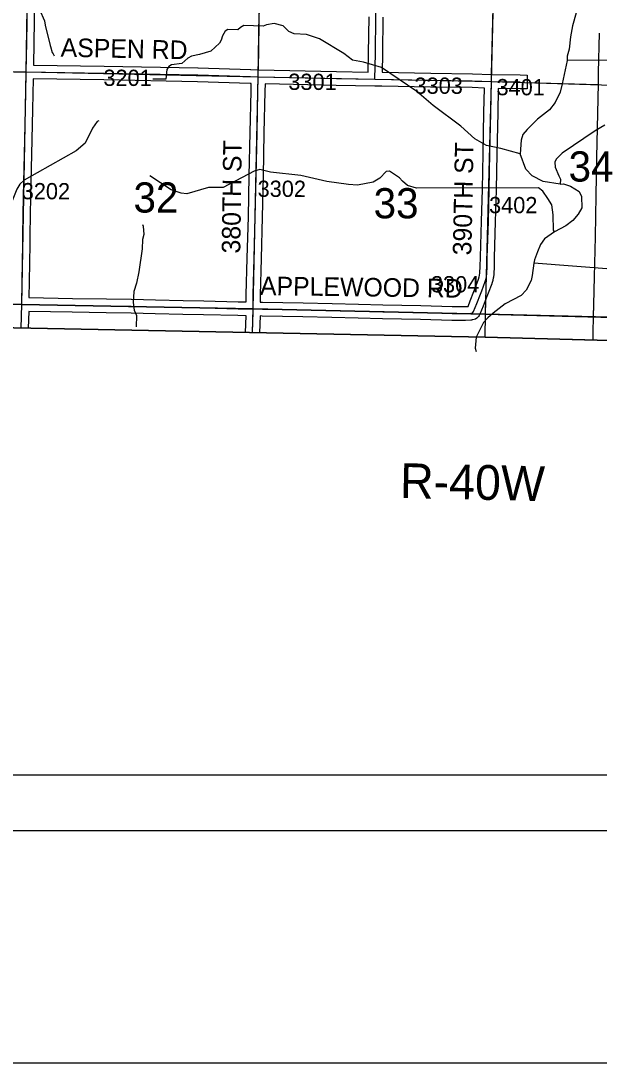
# Model space of a CAD drawing. Extents: x -132.8 to -73.3, y -60 to -26.
# Drawn here: x -103.24 to -100.748, y -60.011 to -55.522 of the extents above; entities that cross this region are included whole.
import ezdxf

# ---------------------------------------------------------------- set-up
doc = ezdxf.new("R2010")
doc.units = 0
for name, color, linetype in [('tdCoClipBndry', 7, 'Continuous'), ('tdCoCoBndry', 7, 'Continuous'), ('tdCoCoBndryPart', 7, 'Continuous'), ('tdCoFrame', 7, 'Continuous'), ('tdCoHydroRiver', 7, 'Continuous'), ('tdCoPlotFrame', 7, 'Continuous'), ('tdCoSecRdNmbr', 7, 'Continuous'), ('tdCoSecRdTxt', 7, 'Continuous'), ('tdCoSecRteBand', 7, 'Continuous'), ('tdCoSecRteCL', 7, 'Continuous'), ('tdCoSectLine', 7, 'Continuous'), ('tdCoSectLinePart', 7, 'Continuous'), ('tdCoSectNmbr', 7, 'Continuous'), ('tdCoSurfAsphalt', 7, 'Continuous'), ('tdCoSurfConc', 7, 'Continuous'), ('tdCoSurfEarth', 7, 'Continuous'), ('tdCoSurfGravel', 7, 'Continuous'), ('tdCoTwpBndryShd', 7, 'Continuous'), ('tdCoTwpRngTxt', 7, 'Continuous')]:
    doc.layers.add(name, color=color, linetype=linetype)

msp = doc.modelspace()

# ---------------------------------------------------------------- linework, layer by layer
at = {"layer": 'tdCoClipBndry'}
msp.add_lwpolyline([(-85.7246, -34.3042), (-85.8518, -39.3105), (-85.8801, -41.2792), (-85.9018, -42.2789), (-85.908, -42.3117), (-85.95, -44.2727), (-85.9707, -45.2692), (-85.9836, -46.2708), (-86.0555, -49.2712), (-86.0681, -50.2676), (-86.1218, -52.1738), (-86.137, -53.174), (-86.1825, -55.1705), (-86.2204, -57.1749), (-86.2306, -57.2171), (-86.2512, -57.2452), (-86.2883, -57.2677), (-86.3227, -57.273), (-92.2767, -57.1319), (-95.2818, -57.0432), (-101.2395, -56.885), (-104.2146, -56.8258), (-105.2169, -56.7974), (-108.2085, -56.7373)], dxfattribs=at)
at = {"layer": 'tdCoCoBndry'}
for p, q in [((-104.2123, -56.7258), (-103.2356, -56.7433)), ((-103.2356, -56.7433), (-104.2123, -56.7258)), ((-103.2356, -56.7433), (-102.2388, -56.7627)), ((-102.2388, -56.7627), (-103.2356, -56.7433)), ((-102.2388, -56.7627), (-101.2368, -56.785)), ((-101.2368, -56.785), (-102.2388, -56.7627)), ((-101.2368, -56.785), (-100.2452, -56.8107)), ((-100.2452, -56.8107), (-101.2368, -56.785))]:
    msp.add_line(p, q, dxfattribs=at)
for points in [[(-108.2085, -56.7373), (-105.2169, -56.7974), (-104.2146, -56.8258), (-101.2395, -56.885), (-98.2384, -56.9647), (-98.2362, -56.8674), (-99.2456, -56.8371), (-100.2452, -56.8107), (-101.2368, -56.785), (-102.2388, -56.7627), (-103.2356, -56.7433), (-104.2123, -56.7258), (-105.2141, -56.6974), (-106.2091, -56.6762)], [(-86.3204, -57.173), (-87.3382, -57.146), (-88.3304, -57.1272), (-89.3189, -57.1023), (-90.323, -57.0783), (-91.3226, -57.0535), (-92.2743, -57.032), (-93.2761, -57.0041), (-94.2777, -56.9735), (-95.279, -56.9433), (-96.279, -56.9181), (-97.2777, -56.8905), (-97.7581, -56.8753), (-97.7712, -56.8754), (-98.2366, -56.8674), (-99.2459, -56.8371), (-100.2456, -56.8107), (-101.2372, -56.785), (-102.2392, -56.7627), (-103.2359, -56.7433), (-104.2127, -56.7258), (-105.2145, -56.6974), (-106.2094, -56.6762)], [(-90.3226, -57.0783), (-91.3222, -57.0535), (-92.2739, -57.032), (-93.2757, -57.0041), (-94.2773, -56.9735), (-95.2786, -56.9433), (-96.2786, -56.9181), (-97.2774, -56.8905), (-97.7578, -56.8753), (-97.7708, -56.8754), (-98.2362, -56.8674), (-99.2456, -56.8371), (-100.2452, -56.8107), (-101.2368, -56.785), (-102.2388, -56.7627), (-103.2356, -56.7433), (-104.2123, -56.7258), (-105.2141, -56.6974), (-106.2091, -56.6762)]]:
    msp.add_lwpolyline(points, dxfattribs=at)
at = {"layer": 'tdCoCoBndryPart'}
msp.add_lwpolyline([(-101.2619, -56.7845), (-101.2372, -56.785), (-100.7719, -56.7971)], dxfattribs=at)
at = {"layer": 'tdCoFrame'}
for points in [[(-131.3199, -27.0113), (-77.8199, -27.0113), (-77.8199, -59.0113), (-131.3199, -59.0113)], [(-131.0799, -27.2513), (-78.0599, -27.2513), (-78.0599, -58.7713), (-131.0799, -58.7713)]]:
    msp.add_lwpolyline(points, close=True, dxfattribs=at)
at = {"layer": 'tdCoHydroRiver'}
for points in [[(-103.1605, -55.4732), (-103.1379, -55.5226), (-103.1351, -55.54), (-103.1135, -55.6288), (-103.1119, -55.632), (-103.1047, -55.659), (-103.1016, -55.6638), (-103.0971, -55.6734)], [(-100.847, -55.4872), (-100.8624, -55.5437), (-100.8714, -55.5908), (-100.8773, -55.6443), (-100.8859, -55.6741), (-100.8863, -55.693)], [(-101.0878, -56.0955), (-101.1709, -56.0716), (-101.2338, -56.0591), (-101.2836, -56.0296), (-101.344, -55.9762), (-101.4635, -55.8867), (-101.5332, -55.8268), (-101.6856, -55.7224), (-101.764, -55.7001), (-101.8111, -55.6912), (-101.8484, -55.662), (-101.9527, -55.5997), (-102.0091, -55.5811), (-102.0627, -55.5783), (-102.0846, -55.5683), (-102.1093, -55.5441), (-102.1486, -55.5337), (-102.1818, -55.5393), (-102.1962, -55.5453), (-102.2797, -55.5418), (-102.2941, -55.551), (-102.3054, -55.5602), (-102.348, -55.5592), (-102.3592, -55.5669), (-102.3707, -55.5871), (-102.3774, -55.6059), (-102.384, -55.6184), (-102.4211, -55.6523), (-102.4703, -55.6669), (-102.5052, -55.674), (-102.5212, -55.6832), (-102.547, -55.7062), (-102.5913, -55.7116), (-102.6025, -55.7192), (-102.6107, -55.7316), (-102.6147, -55.7726), (-102.6716, -55.7729)], [(-100.8863, -55.693), (-100.9075, -55.7935), (-100.9162, -55.8296), (-100.9376, -55.8733), (-100.9621, -55.9059), (-101.0134, -55.9457), (-101.0586, -55.9905), (-101.0765, -56.0122), (-101.0833, -56.0357), (-101.0878, -56.0955)], [(-99.7385, -55.8213), (-99.8007, -55.7789), (-99.8793, -55.7629), (-99.9727, -55.7056), (-100.0228, -55.6855), (-100.0526, -55.6801), (-100.215, -55.6686), (-100.2593, -55.6739), (-100.3028, -55.7155), (-100.3226, -55.7545), (-100.3228, -55.7609), (-100.339, -55.7826), (-100.675, -55.7719), (-100.6797, -55.6992), (-100.6842, -55.6912), (-100.8863, -55.693)], [(-102.9044, -55.9522), (-102.9108, -55.9552), (-102.932, -55.9847), (-102.9634, -56.0487), (-103.002, -56.0826), (-103.2258, -56.2085), (-103.2451, -56.2254), (-103.2582, -56.2472), (-103.28, -56.3051), (-103.2984, -56.3488), (-103.3247, -56.3956), (-103.3295, -56.3986), (-103.3572, -56.4406), (-103.4154, -56.4993), (-103.4666, -56.5328), (-103.5304, -56.5629), (-103.5909, -56.5868), (-103.6719, -56.6055), (-103.8977, -56.6099), (-104.0269, -56.6007), (-104.1998, -56.57), (-104.2701, -56.5707), (-104.2914, -56.5724), (-104.3486, -56.5852)], [(-100.7236, -55.9712), (-100.7652, -55.9955), (-100.9078, -56.0917), (-100.9336, -56.1179), (-100.9386, -56.1304), (-100.9375, -56.1525), (-100.921, -56.1892), (-100.915, -56.2035), (-100.9155, -56.2256)], [(-100.9155, -56.2256), (-100.9894, -56.2145), (-101.0362, -56.1898), (-101.064, -56.1607), (-101.0878, -56.0955)], [(-100.9406, -56.4301), (-100.9452, -56.4237), (-100.9453, -56.3575), (-100.9522, -56.3147), (-100.969, -56.2875), (-100.9903, -56.2555), (-101.009, -56.2409), (-101.5346, -56.2433), (-101.5738, -56.2314), (-101.5955, -56.2119), (-101.6078, -56.1975), (-101.6513, -56.1697), (-101.6656, -56.1709), (-101.6931, -56.2003), (-101.7218, -56.217), (-101.79, -56.2297), (-101.8278, -56.2272), (-101.9222, -56.2141), (-102.0337, -56.1879), (-102.1644, -56.1739), (-102.2099, -56.1619), (-102.2353, -56.1692), (-102.3679, -56.2404), (-102.431, -56.2405), (-102.5247, -56.2668), (-102.55, -56.2647), (-102.5922, -56.2495), (-102.684, -56.1891)], [(-100.9155, -56.2256), (-100.9013, -56.2243), (-100.8715, -56.2345), (-100.8341, -56.2574), (-100.8235, -56.2781), (-100.8231, -56.3271), (-100.8379, -56.3551), (-100.8606, -56.3815), (-100.8911, -56.4044), (-100.9406, -56.4301)], [(-100.2229, -56.3074), (-100.4342, -56.3011), (-100.4423, -56.3088), (-100.4444, -56.3324), (-100.4566, -56.3842), (-100.4586, -56.4062), (-100.4992, -56.5978), (-100.5104, -56.6054), (-101.0288, -56.5654)], [(-102.7155, -56.3998), (-102.7125, -56.4062), (-102.7102, -56.4425), (-102.7154, -56.4645), (-102.7178, -56.5039), (-102.7311, -56.603), (-102.7417, -56.6516), (-102.7535, -56.6877), (-102.7561, -56.7349), (-102.7521, -56.7681), (-102.7416, -56.7905), (-102.7427, -56.8395)], [(-100.9406, -56.4301), (-100.9839, -56.4607), (-101.0002, -56.4856), (-101.0135, -56.5169), (-101.0269, -56.5513), (-101.0288, -56.5654)], [(-101.0288, -56.5654), (-101.0363, -56.6189), (-101.0415, -56.6409), (-101.063, -56.6814), (-101.084, -56.7046), (-101.1527, -56.7409), (-101.2041, -56.7808), (-101.2282, -56.8008), (-101.246, -56.8209), (-101.2774, -56.8848), (-101.2816, -56.9321), (-101.2774, -56.9469)]]:
    msp.add_lwpolyline(points, dxfattribs=at)
at = {"layer": 'tdCoPlotFrame'}
msp.add_lwpolyline([(-132.8199, -26.0113), (-76.8199, -26.0113), (-76.8199, -60.0113), (-132.8199, -60.0113)], close=True, dxfattribs=at)
at = {"layer": 'tdCoSecRteBand'}
for points in [[(-103.1818, -55.436), (-103.1842, -55.616), (-103.1842, -55.6161), (-103.1842, -55.6162), (-103.1864, -55.7124), (-102.8816, -55.7167), (-102.8815, -55.7167), (-102.8814, -55.7167), (-102.4769, -55.7251), (-102.4768, -55.7251), (-102.4767, -55.7251), (-102.2498, -55.7317), (-102.2497, -55.7317), (-102.2496, -55.7317), (-102.216, -55.733), (-101.8795, -55.7401), (-101.7437, -55.7426), (-101.7434, -55.7426)], [(-101.6796, -55.5058), (-101.6813, -55.6637), (-101.6813, -55.6639), (-101.6813, -55.6642), (-101.6834, -55.7437), (-101.4739, -55.7475), (-101.294, -55.7497), (-101.2936, -55.7497), (-101.2932, -55.7497), (-101.2112, -55.7528), (-101.0877, -55.7549), (-101.0577, -55.7554), (-101.0587, -55.8154), (-101.0887, -55.8149), (-101.1827, -55.8133), (-101.185, -55.9183), (-101.1885, -56.0943), (-101.1912, -56.2491), (-101.1912, -56.2493), (-101.1912, -56.2495), (-101.1954, -56.3871), (-101.1998, -56.5419), (-101.1998, -56.542), (-101.1998, -56.542), (-101.201, -56.5822), (-101.201, -56.5822), (-101.201, -56.5823), (-101.202, -56.6109), (-101.2021, -56.6118), (-101.2021, -56.6127), (-101.2034, -56.6258), (-101.2036, -56.6275), (-101.2039, -56.6293), (-101.2059, -56.6384), (-101.2061, -56.6395), (-101.2064, -56.6405), (-101.2101, -56.6531), (-101.2105, -56.6542), (-101.2108, -56.6552), (-101.2257, -56.6947), (-101.2258, -56.6949), (-101.2259, -56.6951), (-101.2317, -56.7099), (-101.2476, -56.7506), (-101.2476, -56.7507), (-101.2477, -56.7509), (-101.2615, -56.7849), (-101.2629, -56.7883), (-101.265, -56.7912), (-101.2682, -56.7957), (-101.2703, -56.7986), (-101.273, -56.8009), (-101.2747, -56.8024), (-101.2802, -56.8071), (-101.2872, -56.8088), (-101.2944, -56.8105), (-101.2972, -56.8112), (-101.3002, -56.8113), (-101.3243, -56.8123), (-101.325, -56.8123), (-101.3257, -56.8123), (-101.3814, -56.8121), (-101.3817, -56.8121), (-101.3821, -56.812), (-101.5176, -56.8086), (-101.681, -56.8054), (-101.6811, -56.8054), (-101.6811, -56.8054), (-101.7864, -56.8029), (-101.7865, -56.8029), (-101.7866, -56.8029), (-101.9004, -56.7997), (-102.0246, -56.797), (-102.1998, -56.7933), (-102.2095, -56.7932), (-102.2117, -56.8656)], [(-101.7434, -55.7426), (-101.7413, -55.6628), (-101.7396, -55.505)], [(-100.7739, -56.8973), (-100.7731, -56.8619), (-100.7719, -56.799), (-100.7721, -56.7694), (-100.7714, -56.7694), (-100.7709, -56.7441), (-100.7709, -56.7439), (-100.7709, -56.7438), (-100.7677, -56.6239), (-100.7642, -56.4529), (-100.7608, -56.2749), (-100.7576, -56.1099), (-100.7576, -56.1099), (-100.7576, -56.1098), (-100.7536, -55.9209), (-100.7536, -55.9209), (-100.7509, -55.7921), (-100.7499, -55.7446), (-100.7467, -55.5757)], [(-102.2687, -56.7323), (-102.2685, -56.7023), (-102.2685, -56.702), (-102.2685, -56.7017), (-102.2642, -56.5439), (-102.2598, -56.3662), (-102.2561, -56.1895), (-102.2524, -56.0031), (-102.2524, -56.003), (-102.2524, -56.003), (-102.2482, -55.8245), (-102.2475, -55.7919), (-102.2517, -55.7917), (-102.4783, -55.7851), (-102.8825, -55.7767), (-103.1876, -55.7724), (-103.1903, -55.9032), (-103.1903, -55.9032), (-103.1903, -55.9032), (-103.1945, -56.098), (-103.1945, -56.098), (-103.1945, -56.098), (-103.1985, -56.2777), (-103.2012, -56.4435), (-103.2012, -56.4436), (-103.2012, -56.4436), (-103.202, -56.4832), (-103.2048, -56.6444), (-103.2053, -56.7138), (-103.2049, -56.7138), (-103.2046, -56.7138), (-103.0178, -56.7173), (-102.8714, -56.7193), (-102.8714, -56.7193), (-102.8714, -56.7193), (-102.7643, -56.7207), (-102.7641, -56.7207), (-102.7639, -56.7207), (-102.6602, -56.7237), (-102.5407, -56.7264), (-102.4518, -56.7279), (-102.4517, -56.7279), (-102.4515, -56.7279), (-102.3035, -56.7318), (-102.2687, -56.7323)], [(-101.3261, -56.7523), (-101.3128, -56.7518), (-101.3034, -56.7285), (-101.2876, -56.6881), (-101.2818, -56.6734), (-101.2674, -56.6351), (-101.2643, -56.6247), (-101.2629, -56.6184), (-101.262, -56.608), (-101.261, -56.5803), (-101.2598, -56.5402), (-101.2553, -56.3853), (-101.2553, -56.3853), (-101.2553, -56.3853), (-101.2512, -56.2479), (-101.2484, -56.0932), (-101.2484, -56.0932), (-101.2484, -56.0931), (-101.245, -55.9171), (-101.245, -55.917), (-101.245, -55.917), (-101.2426, -55.8117), (-101.2951, -55.8097), (-101.4747, -55.8075), (-101.4748, -55.8075), (-101.4749, -55.8075), (-101.685, -55.8037), (-101.685, -55.8039), (-101.7149, -55.8031), (-101.8806, -55.8001), (-101.8806, -55.8001), (-101.8807, -55.8001), (-102.1875, -55.7936), (-102.1882, -55.8258), (-102.1882, -55.8258), (-102.1882, -55.8258), (-102.1924, -56.0043), (-102.1961, -56.1907), (-102.1961, -56.1907), (-102.1961, -56.1907), (-102.1998, -56.3676), (-102.1998, -56.3676), (-102.1998, -56.3677), (-102.2042, -56.5455), (-102.2042, -56.5455), (-102.2042, -56.5456), (-102.2085, -56.7031), (-102.2087, -56.733), (-102.2087, -56.7332), (-102.2085, -56.7332), (-102.1989, -56.7333), (-102.1988, -56.7333), (-102.1987, -56.7333), (-102.0233, -56.737), (-102.0233, -56.737), (-102.0233, -56.737), (-101.899, -56.7397), (-101.8989, -56.7397), (-101.8988, -56.7397), (-101.785, -56.7429), (-101.6798, -56.7454), (-101.5163, -56.7486), (-101.5163, -56.7486), (-101.5162, -56.7486), (-101.3808, -56.7521), (-101.3261, -56.7523)], [(-102.2717, -56.8644), (-102.2695, -56.7923), (-102.3045, -56.7918), (-102.3047, -56.7918), (-102.3049, -56.7918), (-102.453, -56.7879), (-102.5418, -56.7864), (-102.5419, -56.7864), (-102.542, -56.7864), (-102.6616, -56.7837), (-102.6617, -56.7837), (-102.6618, -56.7837), (-102.7654, -56.7807), (-102.8722, -56.7793), (-103.0187, -56.7773), (-103.0188, -56.7773), (-103.0188, -56.7773), (-103.2058, -56.7738), (-103.2058, -56.7738), (-103.2059, -56.7738), (-103.2065, -56.7738), (-103.2089, -56.8458)]]:
    msp.add_lwpolyline(points, dxfattribs=at)
at = {"layer": 'tdCoSecRteCL'}
msp.add_line((-101.212, -55.7828), (-101.0882, -55.7849), dxfattribs=at)
for points in [[(-101.7142, -55.7731), (-101.7113, -55.6634), (-101.7096, -55.5053), (-101.7064, -55.3423), (-101.7039, -55.1788), (-101.7024, -55.1236), (-101.7017, -55.1016), (-101.6985, -55.0806), (-101.6807, -55.0109), (-101.6504, -54.912), (-101.6437, -54.8885), (-101.6395, -54.8688), (-101.6378, -54.8515), (-101.6361, -54.8298), (-101.6346, -54.7541), (-101.6321, -54.5837), (-101.6297, -54.4175), (-101.6274, -54.2987), (-101.6272, -54.253), (-101.629, -54.236)], [(-103.2171, -55.742), (-103.2142, -55.6156), (-103.2118, -55.4355), (-103.2096, -55.2723), (-103.2066, -55.1048), (-103.2044, -54.9401), (-103.2019, -54.785), (-103.2014, -54.7401)], [(-105.1883, -55.6974), (-105.0825, -55.7008), (-104.7861, -55.7109), (-104.3853, -55.7225), (-103.9562, -55.7302), (-103.4884, -55.7383), (-103.2709, -55.741), (-103.2171, -55.742)], [(-103.2355, -56.7432), (-103.2348, -56.644), (-103.232, -56.4826), (-103.2312, -56.443), (-103.2285, -56.2772), (-103.2245, -56.0974), (-103.2203, -55.9026), (-103.2171, -55.7504), (-103.2171, -55.742)], [(-103.2171, -55.742), (-102.882, -55.7467), (-102.4776, -55.7551), (-102.2507, -55.7617), (-102.2168, -55.763)], [(-102.2389, -56.7628), (-102.2385, -56.7025), (-102.2342, -56.5447), (-102.2298, -56.3669), (-102.2261, -56.1901), (-102.2224, -56.0037), (-102.2182, -55.8251), (-102.2168, -55.763)], [(-102.2389, -56.7628), (-102.1993, -56.7633), (-102.024, -56.767), (-101.8997, -56.7697), (-101.7857, -56.7729), (-101.6804, -56.7754), (-101.5169, -56.7786), (-101.3813, -56.7821), (-101.3256, -56.7823), (-101.3014, -56.7813), (-101.2942, -56.7796), (-101.2925, -56.7781), (-101.2893, -56.7737), (-101.2755, -56.7396), (-101.2596, -56.699), (-101.2538, -56.6842), (-101.2389, -56.6447), (-101.2352, -56.6321), (-101.2333, -56.6229), (-101.232, -56.6099), (-101.231, -56.5813), (-101.2298, -56.5411), (-101.2254, -56.3862), (-101.2212, -56.2486), (-101.2185, -56.0937), (-101.215, -55.9177), (-101.212, -55.7828)], [(-102.2168, -55.763), (-101.88, -55.7701), (-101.7142, -55.7731)], [(-101.7142, -55.7731), (-101.4744, -55.7775), (-101.2944, -55.7797), (-101.212, -55.7828)], [(-104.3864, -56.7182), (-104.3863, -56.7183), (-104.2159, -56.7258), (-104.0307, -56.729), (-103.9332, -56.731), (-103.7497, -56.7335), (-103.5741, -56.7359), (-103.5354, -56.7359), (-103.4338, -56.7394), (-103.2947, -56.7419), (-103.2355, -56.7432)], [(-103.2389, -56.8452), (-103.2355, -56.7438), (-103.2355, -56.7432)], [(-103.2355, -56.7432), (-103.2052, -56.7438), (-103.0183, -56.7473), (-102.8718, -56.7493), (-102.7648, -56.7507), (-102.6609, -56.7537), (-102.5413, -56.7564), (-102.4523, -56.7579), (-102.3041, -56.7618), (-102.2389, -56.7628)], [(-102.2417, -56.865), (-102.239, -56.7755), (-102.2389, -56.7628)]]:
    msp.add_lwpolyline(points, dxfattribs=at)
at = {"layer": 'tdCoSectLine'}
for points in [[(-103.2175, -55.742), (-103.2018, -54.7401)], [(-102.2172, -55.763), (-102.2022, -54.7629)], [(-101.2124, -55.7828), (-101.1876, -54.7732)], [(-104.1847, -55.7261), (-103.2175, -55.742)], [(-103.2359, -56.7433), (-103.2175, -55.742)], [(-103.2175, -55.742), (-102.2172, -55.763)], [(-102.2392, -56.7627), (-102.2172, -55.763)], [(-102.2172, -55.763), (-101.2124, -55.7828)], [(-101.2372, -56.785), (-101.2124, -55.7828)], [(-101.2124, -55.7828), (-100.2177, -55.8128)], [(-104.2127, -56.7258), (-103.2359, -56.7433)], [(-103.2387, -56.8452), (-103.2359, -56.7433)], [(-103.2359, -56.7433), (-102.2392, -56.7627)], [(-102.2421, -56.865), (-102.2392, -56.7627)], [(-102.2392, -56.7627), (-101.2372, -56.785)], [(-101.2392, -56.885), (-101.2372, -56.785)], [(-101.2372, -56.785), (-100.2456, -56.8107)]]:
    msp.add_lwpolyline(points, dxfattribs=at)
at = {"layer": 'tdCoSectLinePart'}
for points in [[(-102.2167, -55.733), (-102.2022, -54.7629)], [(-101.2116, -55.7528), (-101.1876, -54.7732)], [(-101.0586, -55.7874), (-100.7516, -55.7967)], [(-101.2372, -56.785), (-101.2355, -56.7172)], [(-101.2619, -56.7845), (-101.2372, -56.785)], [(-101.2392, -56.885), (-101.2372, -56.785)], [(-101.2372, -56.785), (-100.7719, -56.7971)]]:
    msp.add_lwpolyline(points, dxfattribs=at)
at = {"layer": 'tdCoSurfAsphalt'}
msp.add_lwpolyline([(-103.2389, -56.8452), (-103.2355, -56.7438), (-103.2355, -56.7432)], dxfattribs=at)
at = {"layer": 'tdCoSurfConc'}
msp.add_lwpolyline([(-103.2355, -56.7432), (-103.2348, -56.644), (-103.232, -56.4826), (-103.2312, -56.443), (-103.2285, -56.2772), (-103.2245, -56.0974), (-103.2203, -55.9026), (-103.2171, -55.7504), (-103.2171, -55.742), (-103.2142, -55.6156), (-103.2118, -55.4355), (-103.2096, -55.2723), (-103.2066, -55.1048), (-103.2044, -54.9401), (-103.2019, -54.785), (-103.2014, -54.7401), (-103.1999, -54.6069), (-103.1985, -54.4444), (-103.1965, -54.2706), (-103.1962, -54.2416)], dxfattribs=at)
at = {"layer": 'tdCoSurfEarth'}
for points in [[(-102.2389, -56.7628), (-102.1993, -56.7633), (-102.024, -56.767), (-101.8997, -56.7697), (-101.7857, -56.7729), (-101.6804, -56.7754), (-101.5169, -56.7786), (-101.3813, -56.7821), (-101.3256, -56.7823), (-101.3014, -56.7813), (-101.2942, -56.7796), (-101.2925, -56.7781), (-101.2893, -56.7737), (-101.2755, -56.7396), (-101.2596, -56.699), (-101.2538, -56.6842), (-101.2389, -56.6447), (-101.2352, -56.6321), (-101.2333, -56.6229), (-101.232, -56.6099), (-101.231, -56.5813), (-101.2298, -56.5411), (-101.2254, -56.3862), (-101.2212, -56.2486), (-101.2185, -56.0937), (-101.215, -55.9177), (-101.212, -55.7828)], [(-104.3864, -56.7182), (-104.3863, -56.7183), (-104.2159, -56.7258), (-104.0307, -56.729), (-103.9332, -56.731), (-103.7497, -56.7335), (-103.5741, -56.7359), (-103.5354, -56.7359), (-103.4338, -56.7394), (-103.2947, -56.7419), (-103.2355, -56.7432)]]:
    msp.add_lwpolyline(points, dxfattribs=at)
at = {"layer": 'tdCoSurfGravel'}
for points in [[(-101.7142, -55.7731), (-101.7113, -55.6634), (-101.7096, -55.5053), (-101.7064, -55.3423), (-101.7039, -55.1788), (-101.7024, -55.1236), (-101.7017, -55.1016), (-101.6985, -55.0806), (-101.6807, -55.0109), (-101.6504, -54.912), (-101.6437, -54.8885), (-101.6395, -54.8688), (-101.6378, -54.8515), (-101.6361, -54.8298), (-101.6346, -54.7541), (-101.6321, -54.5837), (-101.6297, -54.4175), (-101.6274, -54.2987), (-101.6272, -54.253), (-101.629, -54.236)], [(-105.1883, -55.6974), (-105.0825, -55.7008), (-104.7861, -55.7109), (-104.3853, -55.7225), (-103.9562, -55.7302), (-103.4884, -55.7383), (-103.2709, -55.741), (-103.2171, -55.742)], [(-103.2171, -55.742), (-102.882, -55.7467), (-102.4776, -55.7551), (-102.2507, -55.7617), (-102.2168, -55.763), (-101.88, -55.7701), (-101.7142, -55.7731)], [(-102.2389, -56.7628), (-102.2385, -56.7025), (-102.2342, -56.5447), (-102.2298, -56.3669), (-102.2261, -56.1901), (-102.2224, -56.0037), (-102.2182, -55.8251), (-102.2168, -55.763)], [(-101.7142, -55.7731), (-101.4744, -55.7775), (-101.2944, -55.7797), (-101.212, -55.7828), (-101.0882, -55.7849)], [(-103.2355, -56.7432), (-103.2355, -56.7432), (-103.2052, -56.7438), (-103.0183, -56.7473), (-102.8718, -56.7493), (-102.7648, -56.7507), (-102.6609, -56.7537), (-102.5413, -56.7564), (-102.4523, -56.7579), (-102.3041, -56.7618), (-102.2389, -56.7628)], [(-102.2417, -56.865), (-102.239, -56.7755), (-102.2389, -56.7628)]]:
    msp.add_lwpolyline(points, dxfattribs=at)
at = {"layer": 'tdCoTwpBndryShd'}
msp.add_lwpolyline([(-86.3204, -57.173), (-87.3382, -57.146), (-88.3304, -57.1272), (-89.3189, -57.1023), (-90.323, -57.0783), (-91.3226, -57.0535), (-92.2743, -57.032), (-93.2761, -57.0041), (-94.2777, -56.9735), (-95.279, -56.9433), (-96.279, -56.9181), (-97.2777, -56.8905), (-97.7581, -56.8753), (-97.7712, -56.8754), (-98.2366, -56.8674), (-99.2459, -56.8371), (-100.2456, -56.8107), (-101.2372, -56.785), (-102.2392, -56.7627), (-103.2359, -56.7433), (-104.2127, -56.7258), (-105.2145, -56.6974), (-106.2094, -56.6762)], dxfattribs=at)

# ---------------------------------------------------------------- texts
at = {"layer": 'tdCoSecRdNmbr'}
for s, rotation, p in [('3201', 359.9225, (-102.8844, -55.8023)), ('3301', 359.923, (-102.0874, -55.8195)), ('3303', 359.9236, (-101.5436, -55.8362)), ('3401', 359.9236, (-101.1903, -55.8426)), ('3202', 359.9222, (-103.2364, -56.2905)), ('3302', 359.9229, (-102.2199, -56.2802)), ('3402', 359.9237, (-101.2222, -56.3505)), ('3304', 359.9237, (-101.4728, -56.6914))]:
    msp.add_text(s, height=0.07, rotation=rotation, dxfattribs=at).set_placement(p)
at = {"layer": 'tdCoSecRdTxt'}
for s, rotation, p in [('ASPEN RD', 358.8037, (-103.0693, -55.6762)), ('380TH ST', 89.1788, (-102.2947, -56.5245)), ('390TH ST', 88.8349, (-101.2988, -56.5327)), ('APPLEWOOD RD', 359.2605, (-102.21, -56.7031))]:
    msp.add_text(s, height=0.08, rotation=rotation, dxfattribs=at).set_placement(p)
at = {"layer": 'tdCoSectNmbr'}
for s, rotation, p in [('34', 359.9239, (-100.8795, -56.2141)), ('32', 359.9225, (-102.7548, -56.3477)), ('33', 359.9232, (-101.7198, -56.3725))]:
    msp.add_text(s, height=0.13, rotation=rotation, dxfattribs=at).set_placement(p)
at = {"layer": 'tdCoTwpRngTxt'}
msp.add_text('R-40W', height=0.15, rotation=358.7261, dxfattribs=at).set_placement((-101.6075, -57.5769))

doc.saveas('drawing.dxf')
